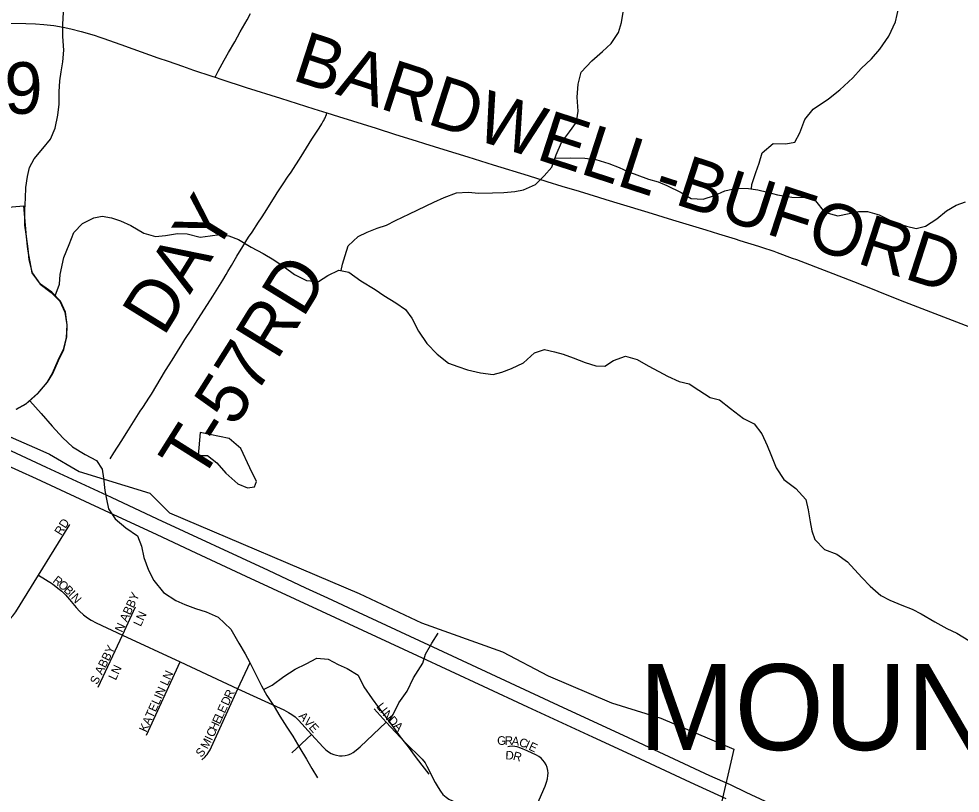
# Model space of a CAD drawing. Extents: x 1451455 to 1749751, y 218250 to 574981.
# Drawn here: x 1566089 to 1571567, y 380219 to 384724 of the extents above; entities that cross this region are included whole.
import ezdxf

# ---------------------------------------------------------------- set-up
doc = ezdxf.new("R2010")
doc.units = 0
for name, color, linetype in [('GM_X_City_Street', 7, 'Continuous'), ('GM_X_City_Street_Text', 7, 'Continuous'), ('GM_X_Corporation', 7, 'Continuous'), ('GM_X_Corporation_Text', 7, 'Continuous'), ('GM_X_County_Road', 7, 'Continuous'), ('GM_X_County_Road_Text', 7, 'Continuous'), ('GM_X_Major_River', 7, 'Continuous'), ('GM_X_Minor_Lake', 7, 'Continuous'), ('GM_X_Minor_River', 7, 'Continuous'), ('GM_X_State_Route', 7, 'Continuous'), ('GM_X_Township_Road', 7, 'Continuous'), ('GM_X_Township_Road_Text', 7, 'Continuous')]:
    doc.layers.add(name, color=color, linetype=linetype)

msp = doc.modelspace()

# ---------------------------------------------------------------- linework, layer by layer
at = {"layer": 'GM_X_City_Street'}
for points in [[(1566203.3, 381487.1), (1566385.7, 381781.9)], [(1565268.7, 380969.8), (1565682.4, 381093), (1565971.4, 381189.6), (1565992.2, 381199.2), (1566010.4, 381209.6), (1566024.3, 381220.9), (1566039.1, 381233.9), (1566055, 381250.2), (1566072.1, 381274.3), (1566203.3, 381487.1)], [(1566203.3, 381487.1), (1566284.7, 381435.9), (1566315.8, 381411.9), (1566339.6, 381393.2), (1566360.9, 381372.3), (1566384.8, 381344.8), (1566422, 381299.2), (1566441.9, 381277.9), (1566466.1, 381256.4), (1566489.3, 381238.7), (1566510.9, 381224.6), (1566539.5, 381209.3), (1566692.5, 381138.2)], [(1566692.5, 381138.2), (1566768.9, 381302.4)], [(1566551.3, 380834.7), (1566692.5, 381138.2)], [(1566692.5, 381138.2), (1567027.9, 380982.7)], [(1566831.2, 380556.2), (1567027.9, 380982.7)], [(1567027.9, 380982.7), (1567363.4, 380826.4)], [(1567363.4, 380826.4), (1567435.6, 380979.5)], [(1567153.3, 380412.7), (1567172.7, 380430.3), (1567179.1, 380437.5), (1567184.9, 380444), (1567195.3, 380458.3), (1567201.9, 380470), (1567211, 380488.9), (1567363.4, 380826.4)], [(1567363.4, 380826.4), (1567631.9, 380703.3), (1567658.2, 380688.8), (1567677.8, 380676.5), (1567696.3, 380662.1), (1567715.7, 380643.9), (1567792.6, 380561)], [(1568156.9, 380708.7), (1568227.3, 380632.5)], [(1567792.6, 380561), (1567860, 380486.8), (1567876.6, 380471.1), (1567891.3, 380459.4), (1567907.4, 380450.3), (1567922.2, 380443.6), (1567937.3, 380439), (1567956, 380436), (1567971.7, 380435.8), (1567987.3, 380437.8), (1568005.7, 380442.6), (1568020.4, 380448.4), (1568034.3, 380455.9), (1568052.6, 380468.8), (1568074.7, 380487.9), (1568227.3, 380632.5)], [(1568227.3, 380632.5), (1568337.9, 380514.2), (1568436.2, 380417.4), (1568453.1, 380395.2), (1568464.2, 380376.4), (1568511.6, 380281), (1568528.7, 380251.4), (1568543, 380230.5), (1568557.3, 380211.6), (1568575.5, 380195.2), (1568591.8, 380184.2), (1568612.2, 380173.6), (1568636.5, 380163.7), (1568670.8, 380152.7), (1568702.5, 380144.3), (1568734.7, 380138.1), (1568783.8, 380132.2), (1568842.3, 380128), (1568901.1, 380123.6), (1568943.6, 380119.6), (1568966.4, 380117.1), (1569028.4, 380110.7), (1569060, 380105.3), (1569082.7, 380100.2)], [(1567677.1, 380452.5), (1567792.6, 380561)], [(1569082.7, 380100.2), (1569151.5, 380259.4), (1569159.7, 380282.1), (1569165.4, 380301.9), (1569168.5, 380321.4), (1569168.9, 380334.9), (1569167.5, 380351.6), (1569163.6, 380367.5), (1569157.8, 380382.8), (1569148.5, 380398.7), (1569138.5, 380411.7), (1569128.1, 380421.7), (1569115.5, 380431.4), (1569101.3, 380439.9), (1569047, 380466), (1569011.4, 380481.2), (1568990, 380488.2), (1568975.3, 380491.1), (1568960.1, 380492.4), (1568944.6, 380491), (1568934.9, 380489.2)]]:
    msp.add_lwpolyline(points, dxfattribs=at)
at = {"layer": 'GM_X_Corporation'}
for points in [[(1565261, 383559.8), (1566115.3, 383635), (1566131.4, 383456.2), (1566140.1, 383384.1), (1566165.6, 383245.8), (1566212.4, 383179), (1566277.5, 383132), (1566328.6, 383081.1), (1566357.4, 383016.7), (1566368.1, 382942.6), (1566363.6, 382867), (1566347.6, 382799), (1566316.5, 382735.5), (1566283.2, 382660.1), (1566252.3, 382608.6), (1566197.2, 382543.6), (1566128.2, 382482.7), (1566071.7, 382451.7)], [(1565881, 382359.2), (1566211.4, 382215.2), (1566266.8, 382191.1), (1566441.1, 382089.8), (1566851.4, 381964), (1566965.9, 381850.1), (1568070.1, 381380.1), (1568432.2, 381209.7), (1568904, 381041.4), (1569170.3, 380900.9), (1569538.3, 380744.3), (1569826.1, 380654.4), (1570250, 380474), (1570167.5, 380114.8)]]:
    msp.add_lwpolyline(points, dxfattribs=at)
at = {"layer": 'GM_X_County_Road'}
for points in [[(1565957, 384698.7), (1566031.4, 384698), (1566129.7, 384697.2), (1566185.3, 384695), (1566234.1, 384691.2), (1566292.6, 384684.2), (1566347.4, 384675.2), (1566392.1, 384665.9), (1566452.3, 384650.6), (1566527.5, 384628.3), (1566561.4, 384616.8)], [(1566561.4, 384616.8), (1566577.1, 384611.5), (1566682, 384573.6), (1566753.2, 384548.7), (1566898.5, 384497.3), (1566957.2, 384476.3), (1567040.9, 384447.2), (1567106.2, 384425.3), (1567211.9, 384389.7), (1567230.9, 384383.4)], [(1567230.9, 384383.4), (1567264.9, 384372.3), (1567411.5, 384324.3), (1567611.8, 384261.2), (1567806.1, 384200.9), (1567881.7, 384177)], [(1567881.7, 384177), (1567949.9, 384155.4), (1568169, 384086.7), (1568281.7, 384051.3), (1568400.5, 384013.3), (1568450.6, 383997.9), (1568563.4, 383962.9), (1568701.3, 383920.3), (1568848.6, 383874.8), (1569052.4, 383811.9), (1569161.9, 383777.3), (1569249.8, 383750.7), (1569350.3, 383720.4), (1569463.2, 383685.8), (1569505.2, 383673)], [(1569505.2, 383673), (1569588.7, 383647.5), (1569748.7, 383598.6), (1569893.1, 383554.9), (1569990.2, 383524.5), (1570087.6, 383495.3), (1570161.1, 383472), (1570257.7, 383443), (1570284.2, 383434.9), (1570393.2, 383400.8), (1570411.6, 383394.8), (1570482.8, 383371), (1570502.1, 383364.2), (1570590.4, 383331.8), (1570614.8, 383322.6), (1570801, 383251.7), (1570946.1, 383195.2), (1571075.5, 383144.4), (1571101.9, 383133.9), (1571243.8, 383078), (1571723.2, 382892.5)]]:
    msp.add_lwpolyline(points, dxfattribs=at)
at = {"layer": 'GM_X_Major_River'}
msp.add_lwpolyline([(1566074.9, 382452.4), (1566131.4, 382483.5), (1566200.4, 382544.3), (1566255.5, 382609.4), (1566286.4, 382660.9), (1566319.7, 382736.3), (1566350.8, 382799.7), (1566368, 382873.4), (1566371.3, 382943.3), (1566360.6, 383017.5), (1566331.7, 383081.9), (1566280.7, 383132.7), (1566215.6, 383179.8), (1566168.8, 383246.5), (1566150.1, 383320.8), (1566143.2, 383384.9), (1566134.5, 383457), (1566123.7, 383523.1), (1566123.2, 383611.1), (1566128.4, 383680.9), (1566129.5, 383742.9), (1566138.6, 383806.7), (1566151.5, 383858.4), (1566178.4, 383910), (1566229.4, 383969.1), (1566274.3, 384024.3), (1566301.4, 384087.8), (1566316.7, 384163.5), (1566323.8, 384227.3), (1566323.1, 384299.3), (1566328.2, 384363.2), (1566335.1, 384415), (1566346.1, 384472.8), (1566351.3, 384540.7), (1566344.7, 384620.7), (1566345.9, 384690.6), (1566349.2, 384762.5)], dxfattribs=at)
at = {"layer": 'GM_X_Minor_Lake'}
for points in [[(1567132.3, 382183.1), (1567186.2, 382182.3), (1567241.5, 382141.4), (1567294.5, 382080.6), (1567363.4, 382017.6), (1567419, 381994.8), (1567461.1, 382000.1), (1567471.6, 382032), (1567432.9, 382110.5), (1567380.7, 382223.3), (1567313.7, 382282.3), (1567144.4, 382316.8)], [(1567144.4, 382316.8), (1567132.3, 382183.1)]]:
    msp.add_lwpolyline(points, dxfattribs=at)
at = {"layer": 'GM_X_Minor_River'}
for points in [[(1567964.8, 383259), (1567973.2, 383295.7), (1567988, 383347.5), (1568004.8, 383403.2), (1568063.7, 383458.2), (1568116, 383483.4), (1568174.3, 383506.5), (1568228.5, 383523.7), (1568280.9, 383550.8), (1568363.4, 383589.6), (1568504.4, 383657.3), (1568564.7, 383684.4), (1568637.1, 383711.3), (1568703.1, 383714.3), (1568766.9, 383709.3), (1568844.9, 383712.1), (1568910.9, 383713.1), (1568974.9, 383718.1), (1569027, 383729.3), (1569095.4, 383760.2), (1569146.1, 383809.4), (1569190.9, 383860.6), (1569216, 383932.2), (1569247.1, 384003.7), (1569294, 384066.9), (1569334.9, 384122.2), (1569343.9, 384186), (1569339.2, 384268.1), (1569344.3, 384343.9), (1569361.4, 384413.6), (1569424.4, 384478.6), (1569485.2, 384533.6), (1569535.8, 384580.8), (1569578.8, 384644), (1569595.7, 384701.7), (1569606.6, 384761.5)], [(1570353.7, 383734), (1570354.1, 383760.7), (1570377.2, 383830.3), (1570398, 383883.9), (1570414.9, 383943.6), (1570479.7, 383998.6), (1570553.6, 383995.4), (1570605.7, 384006.6), (1570634.5, 384060.1), (1570663.7, 384137.6), (1570712.6, 384198.8), (1570801.4, 384257.4), (1570866.2, 384310.3), (1570943.2, 384381.1), (1570992, 384434.3), (1571050.8, 384491.3), (1571099.6, 384546.5), (1571152.8, 384623.6), (1571190, 384707), (1571211.3, 384790.5)], [(1569209.1, 383912.5), (1569299.6, 383914.9), (1569383.5, 383913.6), (1569447.3, 383904.6), (1569522.9, 383881.5), (1569582.5, 383858.6), (1569634.1, 383835.8), (1569753.2, 383790), (1569808.9, 383775.1), (1569860.5, 383754.3), (1569943.8, 383713.1), (1570001.2, 383678.2), (1570071.1, 383675.1), (1570137.3, 383696.1), (1570197.7, 383723.1), (1570265.8, 383738.1), (1570335.7, 383737), (1570389.5, 383728.1), (1570445.3, 383715.3), (1570505, 383700.4), (1570588.6, 383685.1), (1570662.5, 383683.9), (1570726.2, 383665), (1570777.1, 383598.2), (1570854.6, 383577), (1570920.8, 383592), (1570974.9, 383603.1), (1571028.8, 383602.3), (1571096.5, 383583.2), (1571150, 383556.4), (1571203.5, 383533.6), (1571255.2, 383516.8), (1571311, 383503.9), (1571365.1, 383517), (1571431.7, 383560), (1571488.4, 383607.1), (1571544.8, 383640.2), (1571599.1, 383659.3)], [(1566301.2, 383112.3), (1566326.7, 383180.8), (1566329.6, 383236.7), (1566351.2, 383334.3), (1566382.3, 383409.8), (1566409.4, 383481.4), (1566460.2, 383532.6), (1566524.7, 383565.6), (1566574.8, 383574.8), (1566628.6, 383566), (1566680.3, 383549.2), (1566741.8, 383520.3), (1566817, 383477.2), (1566884.7, 383458.2), (1566942.7, 383463.3), (1567012.8, 383474.2), (1567068.8, 383473.4), (1567144.4, 383454.3), (1567202.5, 383461.4), (1567258.5, 383468.5), (1567310.4, 383461.7), (1567368, 383438.9), (1567441.2, 383395.8), (1567510.6, 383358.8), (1567573.9, 383321.8), (1567633.2, 383280.9), (1567692.5, 383236), (1567763.9, 383201), (1567833.7, 383195.9), (1567888.2, 383231.1), (1567950.7, 383262.1), (1568010.4, 383249.2), (1568079.6, 383200.1), (1568162.7, 383148.9), (1568214.1, 383114.1), (1568283.3, 383071.1), (1568338.7, 383032.3), (1568375.8, 382981.7), (1568414.6, 382907.2), (1568463.4, 382834.4), (1568524.4, 382773.5), (1568589.5, 382720.5), (1568643.1, 382701.7), (1568700.7, 382680.8), (1568776.4, 382663.7), (1568850.2, 382654.6), (1568900.3, 382667.8), (1568956.6, 382688.9), (1569025.1, 382721.8), (1569089.9, 382780.8), (1569148.2, 382799.9), (1569205.9, 382787), (1569257.6, 382772.2), (1569315.2, 382751.3), (1569384.7, 382724.3), (1569446.3, 382705.3), (1569500.2, 382702.5), (1569550.7, 382735.7), (1569619, 382760.6), (1569686.7, 382741.6), (1569752, 382704.6), (1569813.4, 382671.6), (1569864.9, 382644.8), (1569932.4, 382613.8), (1569990.1, 382600.9), (1570047.4, 382564), (1570112.7, 382521), (1570166.4, 382506.2), (1570231.5, 382457.2), (1570306.5, 382398), (1570367.9, 382367.1), (1570413, 382308.4), (1570443.9, 382241.9), (1570465, 382189.6), (1570495.7, 382111.2), (1570540.6, 382044.5), (1570611.6, 381991.4), (1570668.6, 381926.5), (1570683.6, 381866.3), (1570694.5, 381798.1), (1570703.6, 381744), (1570720.8, 381693.7), (1570777.8, 381636.8), (1570849.3, 381609.7), (1570912.5, 381564.7), (1570994.9, 381473.5), (1571044, 381422.7), (1571105.1, 381369.7), (1571158.6, 381340.9), (1571228, 381311.8), (1571287.6, 381288.9), (1571341.1, 381262), (1571420.2, 381214.8), (1571489.5, 381177.7), (1571547, 381148.8), (1571618.2, 381107.7)], [(1566152.3, 382502), (1566218.9, 382426.8), (1566283.7, 382353.9), (1566344.5, 382285), (1566401.7, 382234.1), (1566474.9, 382189), (1566540.3, 382154.1), (1566573.5, 382103.6), (1566582.6, 382051.5), (1566589.5, 381979.4), (1566598.7, 381929.3), (1566611.8, 381873.1), (1566648.8, 381814.6), (1566711.9, 381761.6), (1566779.1, 381716.6), (1566802.2, 381656.3), (1566817.1, 381590.1), (1566843.9, 381515.7), (1566874.9, 381455.2), (1566931.7, 381386.4), (1567002.9, 381339.3), (1567054.5, 381316.5), (1567118.1, 381293.6), (1567179.7, 381274.6), (1567249.2, 381243.6), (1567322, 381172.5), (1567368.6, 381091.8), (1567405.6, 381029.2), (1567432.8, 380978.8), (1567465.7, 380912.3), (1567500.5, 380843.8), (1567531.6, 380787.4), (1567574.5, 380722.7), (1567607.6, 380666.2), (1567648.5, 380603.6), (1567683.7, 380551), (1567724.5, 380480.4), (1567763.4, 380415.8), (1567794.5, 380361.4), (1567827.6, 380308.8)], [(1568242, 380638), (1568267.1, 380676), (1568300.2, 380743.5), (1568349.2, 380812.8), (1568386.4, 380890.2), (1568439.7, 380975.3), (1568456.5, 381027.1), (1568493.5, 381090.5), (1568530.4, 381149.9)], [(1567512.8, 380821.5), (1567562.5, 380846.9), (1567631.3, 380897.8), (1567697.9, 380940.8), (1567760.3, 380971.8), (1567822.8, 381004.8), (1567888.6, 380997.8), (1567948.1, 380966.9), (1567999.7, 380944.1), (1568063, 380905.2), (1568095.9, 380836.7), (1568144.7, 380767.9), (1568181.8, 380717.3), (1568226.9, 380658.7), (1568269.9, 380600), (1568309, 380547.4), (1568354, 380488.7), (1568395, 380432.1), (1568434.2, 380381.5), (1568475.3, 380328.8)]]:
    msp.add_lwpolyline(points, dxfattribs=at)
at = {"layer": 'GM_X_State_Route'}
for points in [[(1566015.4, 382223.1), (1566248.6, 382115.3), (1566626.5, 381940), (1566893.2, 381815.1), (1567540.1, 381515.9), (1567756.8, 381413.9), (1567884.8, 381354.6), (1568063.5, 381272.1), (1568527.7, 381056.5), (1569256.7, 380717.9), (1569605.2, 380556.9), (1570107.8, 380322.2), (1570228.4, 380268.3), (1570320.8, 380224.5), (1570766.7, 380016.5)], [(1565983.6, 382142.4), (1566190.2, 382048.8), (1566585.7, 381864.8), (1566892.5, 381723), (1567118.5, 381617.7), (1567409.9, 381481.7), (1567850.6, 381277.7), (1568407.1, 381019.6), (1568790.8, 380840.8), (1569049.7, 380720.8), (1569428.3, 380546.6), (1569675.1, 380431.5), (1569996.6, 380282.5), (1570204.5, 380187.4)]]:
    msp.add_lwpolyline(points, dxfattribs=at)
at = {"layer": 'GM_X_Township_Road'}
for points in [[(1567230.9, 384383.4), (1567249.3, 384418.8), (1567273.1, 384461.8), (1567284.8, 384482.9), (1567309.7, 384527.7), (1567345.9, 384590.6), (1567378.1, 384648), (1567417.1, 384717.8), (1567437.5, 384754.6)], [(1566619.7, 382163.2), (1566642.1, 382198.3), (1566688.7, 382271.3), (1566704.5, 382296.3), (1566727.8, 382333), (1566796, 382440.6), (1566809.9, 382462.2), (1566848.8, 382521.6), (1566860.6, 382540.4), (1566943.4, 382677.7), (1566980.5, 382737.1), (1567012.6, 382789), (1567036.9, 382828.2), (1567055.8, 382857.5), (1567095.8, 382918), (1567117.9, 382952.2), (1567218.5, 383111), (1567275.6, 383202.7), (1567295, 383235.2), (1567305.3, 383252.7), (1567326, 383288.7), (1567357.7, 383343.2), (1567391.8, 383399.9), (1567409.8, 383428.8), (1567425.9, 383454), (1567446.7, 383483.1), (1567484.8, 383540.4), (1567501.1, 383564.9), (1567522.2, 383598.2), (1567548.1, 383639.9), (1567580.9, 383692.7), (1567592.2, 383710.5), (1567611.3, 383739.4), (1567628.3, 383763.9), (1567652.9, 383801.5), (1567673.6, 383832.4), (1567731.2, 383922.7), (1567794.8, 384023.2), (1567837, 384088), (1567852.4, 384112.7), (1567859, 384123.4), (1567863.9, 384131.7), (1567868.9, 384141.2), (1567872.2, 384148), (1567874.3, 384153.1), (1567876, 384157.7), (1567879.1, 384167.3), (1567881.7, 384177)]]:
    msp.add_lwpolyline(points, dxfattribs=at)

# ---------------------------------------------------------------- texts
at = {"layer": 'GM_X_City_Street_Text'}
for s, rotation, p in [('RD', 57.9922, (1566335.2, 381714.3)), ('R', 321.3137, (1566282.3, 381448.7)), ('O', 320.7121, (1566313.1, 381424.1)), ('B', 315.9358, (1566346.4, 381396.9)), ('I', 314.1809, (1566374.5, 381369.7)), ('N', 311.079, (1566389.4, 381354.4)), ('N ABBY', 65.3753, (1566690.7, 381150.2)), ('LN', 64.7979, (1566798.4, 381184.6)), ('S ABBY', 63.9482, (1566545.4, 380846.9)), ('LN', 64.8032, (1566653.2, 380872.2)), ('KATELIN LN', 65.6148, (1566831.5, 380569.4)), ('R', 65.0339, (1567326.3, 380763.9)), ('D', 65.0188, (1567307.7, 380724.1)), ('L', 308.3782, (1568167.3, 380721)), ('E', 65.0235, (1567287.3, 380680.2)), ('I', 308.3973, (1568189.1, 380693.4)), ('N', 309.1132, (1568203.2, 380675.6)), ('H', 65.0287, (1567239, 380576.5)), ('E', 65.0235, (1567257.6, 380616.3)), ('L', 65.0441, (1567272.4, 380648.3)), ('AVE', 312.2752, (1567713.6, 380664.3)), ('D', 313.8127, (1568233.9, 380638.1)), ('C', 65.0312, (1567222.3, 380540.6)), ('A', 314.9992, (1568265.2, 380605.6)), ('M', 62.425, (1567187.3, 380471.7)), ('I', 64.6339, (1567212.7, 380520.4)), ('G', 359.5192, (1568872.6, 380500.2)), ('R', 359.5142, (1568916.6, 380499.8)), ('A', 353.8469, (1568954.9, 380499.6)), ('C', 340.7701, (1568995.7, 380495.5)), ('I', 334.8524, (1569031.8, 380483)), ('S', 49.4669, (1567150.7, 380423.4)), ('E', 335.1753, (1569052, 380473.5)), ('D', 358.776, (1568920.8, 380415.1)), ('R', 344.5617, (1568961.6, 380414.7))]:
    msp.add_text(s, height=50, rotation=rotation, dxfattribs=at).set_placement(p)
at = {"layer": 'GM_X_Corporation_Text'}
msp.add_text('MOUNT ORAB', height=500, rotation=0, dxfattribs=at).set_placement((1569697.7, 380469.5))
at = {"layer": 'GM_X_County_Road_Text'}
for s, rotation, p in [('BARDWELL-BUFORD', 342.0385, (1567671.3, 384370)), ('9', 359.8335, (1566003.7, 384171.4))]:
    msp.add_text(s, height=300, rotation=rotation, dxfattribs=at).set_placement(p)
at = {"layer": 'GM_X_Township_Road_Text'}
for s, rotation, p in [('DAY', 58.2154, (1566931.7, 382869.5)), ('RD', 58.3591, (1567590.3, 382731)), ('T-57', 57.771, (1567145, 382021.2))]:
    msp.add_text(s, height=300, rotation=rotation, dxfattribs=at).set_placement(p)

doc.saveas('drawing.dxf')
